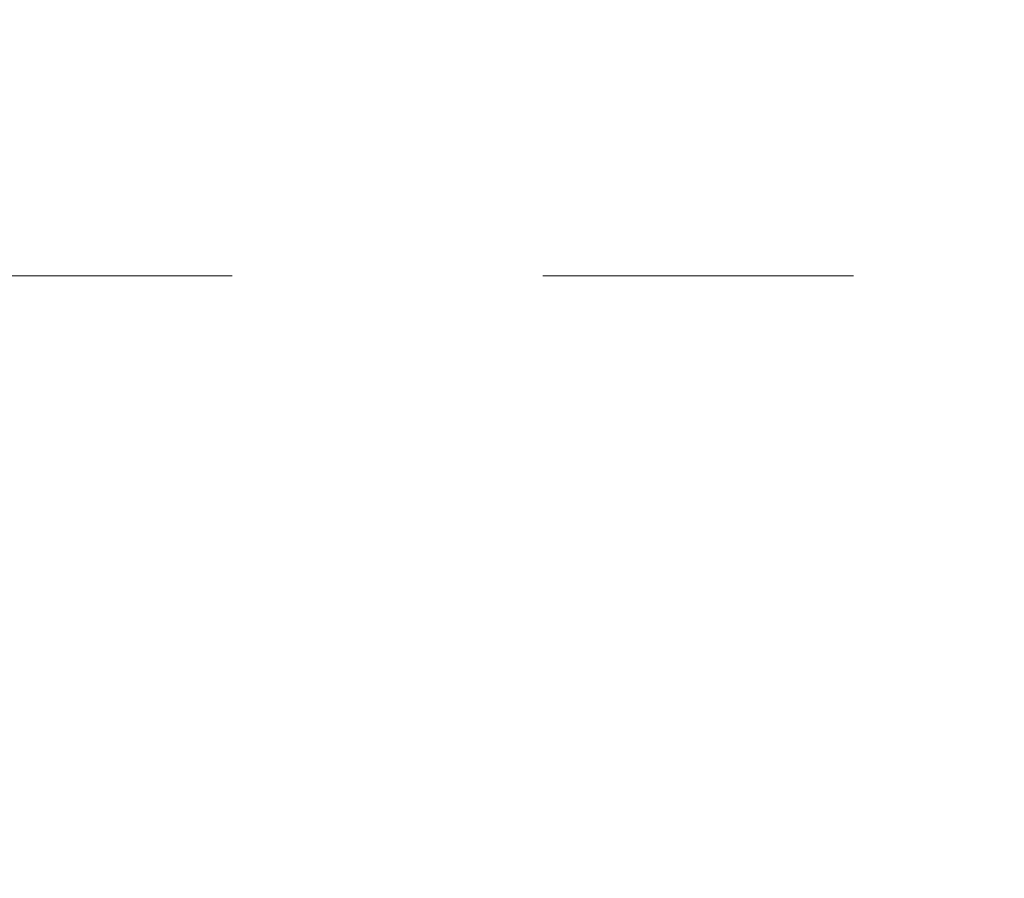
# Model space of a CAD drawing. Header units: metres. Extents: x -3.6 to 90.7, y -11.1 to 18.
# Tile 277 of 656: x 22.517 to 22.834, y 12.096 to 12.372. Entities that reach past the tile are written whole.
import ezdxf

# ---------------------------------------------------------------- set-up
doc = ezdxf.new("R2010")
doc.units = ezdxf.units.M
doc.header["$MEASUREMENT"] = 0
doc.linetypes.add('Strichlinie eng', pattern=[0.115, 0.075, -0.04])
doc.linetypes.add('Wipeout_Contour', pattern=[1, 0, -1])
doc.layers.add('152 - Bemaßung_ Beschriftung.Ausbau', color=7, linetype='Continuous')
doc.layers.add('701 - Einrichtung.Möbel', color=7, linetype='Continuous')
doc.styles.add('ERSTELLTER_STIL_2', font='txt')
doc.dimstyles.new('ERSTELLTER_STIL__3', dxfattribs={"dimtxt": 0.1, "dimasz": 0.0532, "dimexe": 0.18, "dimexo": 0.0625, "dimgap": 0, "dimtad": 1, "dimtih": 1, "dimtoh": 1, "dimzin": 0, "dimdsep": 46, "dimtxsty": 'ERSTELLTER_STIL_2', "dimblk": 'ARROWHEAD_2', "dimblk1": 'ARROWHEAD_2', "dimblk2": 'ARROWHEAD_2', "dimcen": 0.09, "dimse1": 1, "dimse2": 1, "dimclrd": 7, "dimclre": 7, "dimclrt": 7, "dimazin": 0, "dimtfac": 1, "dimtdec": 4, "dimtmove": 0, "dimatfit": 3, "dimfxl": 1, "dimtolj": 1, "dimtzin": 0, "dimarcsym": 0})

# ---------------------------------------------------------------- blocks, each defined once
blk = doc.blocks.new('*D262')
at = {"layer": '152 - Bemaßung_ Beschriftung.Ausbau', "color": 7, "linetype": 'Continuous', "lineweight": 5}
for p, q in [((22.2, 15.3025), (22.2, 15.4075)), ((25.64997, 15.3025), (25.64997, 15.4075)), ((22.22021, 15.39), (22.17979, 15.32)), ((25.67018, 15.39), (25.62977, 15.32)), ((22.2, 15.355), (25.64997, 15.355))]:
    blk.add_line(p, q, dxfattribs=at)
at = {"layer": '152 - Bemaßung_ Beschriftung.Ausbau', "color": 7, "lineweight": 5, "char_height": 0.1, "attachment_point": 7, "style": 'ERSTELLTER_STIL_2'}
for s, insert in [('\\A1;{\\pql;\\fArial|b0|i0|c0|p38;3,45}', (23.71607, 15.375)), ('\\A1;{\\pql;\\fArial|b0|i0|c0|p38;15}', (25.47797, 15.375))]:
    blk.add_mtext(s, dxfattribs=dict(at, insert=insert))
blk = doc.blocks.new('ARROWHEAD_2')
at = {"color": 0, "linetype": 'Continuous', "lineweight": 0}
for p, q in [((-0.3781, -0.655), (0.3781, 0.655)), ((0, 0), (-1, 0))]:
    blk.add_line(p, q, dxfattribs=at)

msp = doc.modelspace()

# ---------------------------------------------------------------- wipeouts: each hides what was drawn before it
at = {"color": 254, "linetype": 'Wipeout_Contour', "lineweight": 0, "ltscale": 155.938862}
msp.add_wipeout([(22.2, 10.68998), (24.4, 10.68998), (24.4, 11.48998), (23, 11.48998), (23, 12.68998), (22.2, 12.68998)], dxfattribs=at).dxf.layer = '701 - Einrichtung.Möbel'

# ---------------------------------------------------------------- next in the draw order: linework, layer by layer
at = {"layer": '701 - Einrichtung.Möbel', "color": 7, "linetype": 'Strichlinie eng', "lineweight": 5}
msp.add_line((22.985, 12.28998), (22.2, 12.28998), dxfattribs=at)

# ---------------------------------------------------------------- next in the draw order: dimensions: what is measured, and where the dimension line sits
at = {"layer": '152 - Bemaßung_ Beschriftung.Ausbau', "color": 7, "linetype": 'Continuous', "lineweight": 5}
dim = msp.add_linear_dim(base=(25.64997, 15.355), p1=(22.2, 10.60999), p2=(25.64997, 10.74998), dimstyle='ERSTELLTER_STIL__3', dxfattribs=at)
dim.commit()
dim.dimension.update_dxf_attribs({"geometry": '*D262', "text_midpoint": (23.84596, 15.425), "dimtype": 160})

doc.saveas('drawing.dxf')
